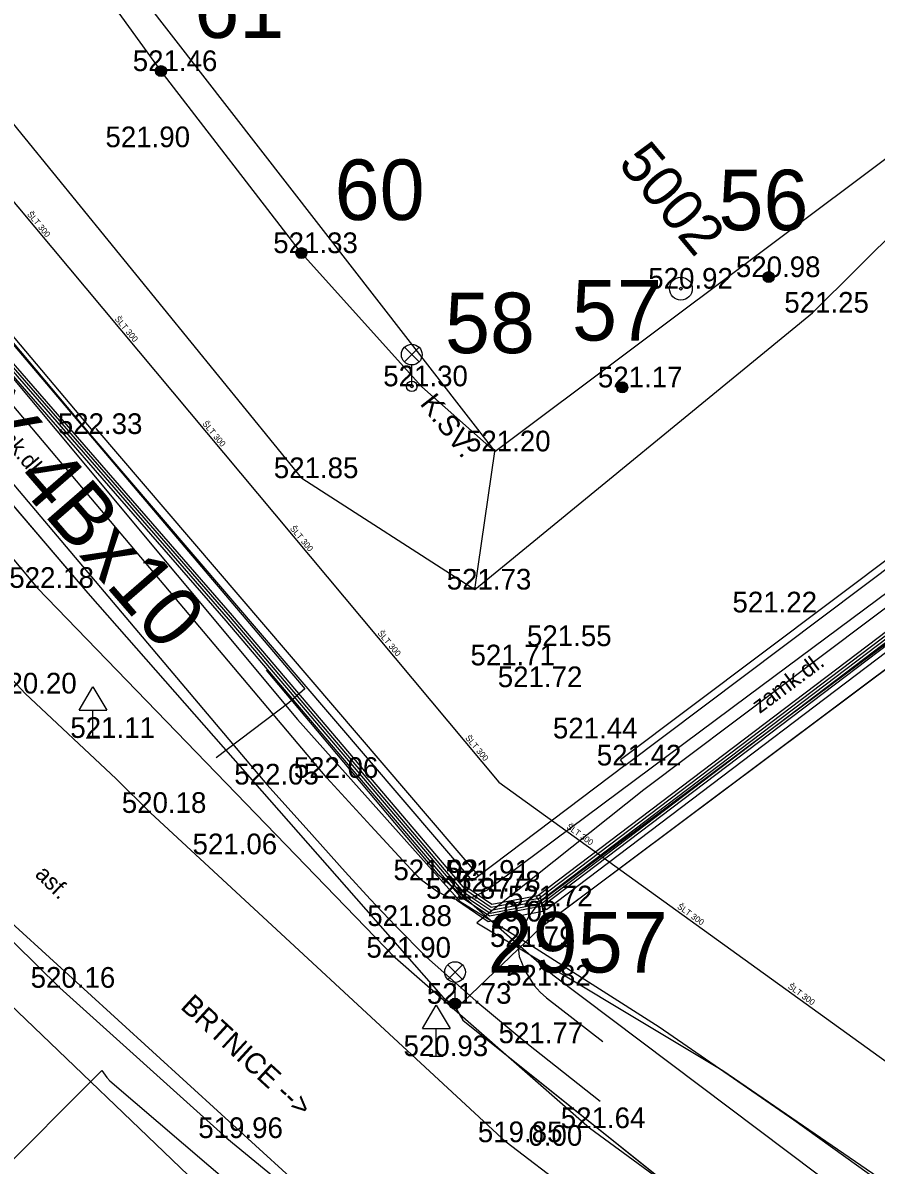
# Model space of a CAD drawing. Extents: x -668867 to -667827, y -1131943 to -1131019.
# Drawn here: x -668530.11 to -668499.17, y -1131413.93 to -1131372.51 of the extents above; entities that cross this region are included whole.
import ezdxf

# ---------------------------------------------------------------- set-up
doc = ezdxf.new("R2010")
doc.units = 0
for name, color, linetype in [('G_Bod_tecka', 7, 'Continuous'), ('G_Bod_vyska', 7, 'Continuous'), ('G_Bodove_pole', 7, 'Continuous'), ('G_Breh_Teren', 7, 'Continuous'), ('G_Objekty_dopravni', 7, 'Continuous'), ('G_Objekty_technicke', 7, 'Continuous'), ('G_Plochy_zpevnene', 7, 'Continuous'), ('G_Ploty', 7, 'Continuous'), ('G_Popisy_povrchu', 7, 'Continuous'), ('G_Poznamky_odkaz', 7, 'Continuous'), ('G_Site-Sloupy', 7, 'Continuous'), ('G_Z_CHRANICKA-TEPLOVOD_kotovane', 7, 'Continuous'), ('G_Z_ELsilove_podz_kotovane', 7, 'Continuous'), ('G_Z_PLYNY_podz_geodeticky', 7, 'Continuous'), ('G_Z_SPOJE_podz_geodeticky', 7, 'Continuous'), ('G_Z_SPOJE_podz_kotovane', 7, 'Continuous'), ('G_Z_SPOJE_podz_priblizne', 7, 'Continuous'), ('G_Z_VODA_podz_kotovane', 7, 'Continuous'), ('G_Zabradli_Svodidla', 7, 'Continuous'), ('Vrstva 1', 7, 'Continuous'), ('Vrstva 17', 7, 'Continuous'), ('Vrstva 26', 7, 'Continuous'), ('Vrstva 3', 7, 'Continuous'), ('Vrstva 4', 7, 'Continuous')]:
    doc.layers.add(name, color=color, linetype=linetype)

msp = doc.modelspace()

# ---------------------------------------------------------------- linework, layer by layer
at = {"layer": 'G_Bod_tecka'}
for p, q in [((-668525.1, -1131374.26), (-668525.1, -1131374.26)), ((-668526.07, -1131377.02), (-668526.07, -1131377.02)), ((-668520.01, -1131380.86), (-668520.01, -1131380.86)), ((-668503.07, -1131381.73), (-668503.07, -1131381.73)), ((-668506.25, -1131382.15), (-668506.25, -1131382.15)), ((-668501.48, -1131383.02), (-668501.48, -1131383.02)), ((-668516.01, -1131385.69), (-668516.01, -1131385.69)), ((-668508.38, -1131385.73), (-668508.38, -1131385.73)), ((-668527.68, -1131387.42), (-668527.68, -1131387.42)), ((-668513, -1131388.05), (-668513, -1131388.05)), ((-668519.99, -1131389.02), (-668519.99, -1131389.02)), ((-668529.59, -1131393), (-668529.59, -1131393)), ((-668513.72, -1131393.06), (-668513.72, -1131393.06)), ((-668503.37, -1131393.89), (-668503.37, -1131393.89)), ((-668510.82, -1131395.11), (-668510.82, -1131395.11)), ((-668512.92, -1131395.81), (-668512.92, -1131395.81)), ((-668511.87, -1131396.6), (-668511.87, -1131396.6)), ((-668530.03, -1131396.83), (-668530.03, -1131396.83)), ((-668527.57, -1131398.44), (-668527.57, -1131398.44)), ((-668509.87, -1131398.46), (-668509.87, -1131398.46)), ((-668508.28, -1131399.44), (-668508.28, -1131399.44)), ((-668519.09, -1131399.89), (-668519.09, -1131399.89)), ((-668521.26, -1131400.13), (-668521.26, -1131400.13)), ((-668525.48, -1131401.16), (-668525.48, -1131401.16)), ((-668522.91, -1131402.66), (-668522.91, -1131402.66)), ((-668515.65, -1131403.6), (-668515.65, -1131403.6)), ((-668513.83, -1131403.62), (-668513.83, -1131403.62)), ((-668513.38, -1131404.01), (-668513.38, -1131404.01)), ((-668514.47, -1131404.27), (-668514.47, -1131404.27)), ((-668511.5, -1131404.55), (-668511.5, -1131404.55)), ((-668516.6, -1131405.26), (-668516.6, -1131405.26)), ((-668512.15, -1131406.02), (-668512.15, -1131406.02)), ((-668516.61, -1131406.41), (-668516.61, -1131406.41)), ((-668528.77, -1131407.5), (-668528.77, -1131407.5)), ((-668511.57, -1131407.42), (-668511.57, -1131407.42)), ((-668514.44, -1131408.08), (-668514.44, -1131408.08)), ((-668511.84, -1131409.51), (-668511.84, -1131409.51)), ((-668515.12, -1131409.98), (-668515.12, -1131409.98)), ((-668509.57, -1131412.59), (-668509.57, -1131412.59)), ((-668522.71, -1131412.95), (-668522.71, -1131412.95)), ((-668512.59, -1131413.1), (-668512.59, -1131413.1)), ((-668511, -1131413.23), (-668511, -1131413.23))]:
    msp.add_line(p, q, dxfattribs=at)
at = {"layer": 'G_Bodove_pole'}
for radius in [0.412, 0.05]:
    msp.add_circle((-668506.25, -1131382.15), radius, dxfattribs=at)
at = {"layer": 'G_Breh_Teren'}
for p, q in [((-668519.99, -1131389.02), (-668543.77, -1131359.84)), ((-668525.1, -1131374.26), (-668528.11, -1131370.1)), ((-668501.48, -1131383.02), (-668492.3, -1131373.9)), ((-668520.01, -1131380.86), (-668525.1, -1131374.26)), ((-668540.27, -1131380.25), (-668529.59, -1131393)), ((-668515.64, -1131385.71), (-668520.01, -1131380.86)), ((-668513.72, -1131393.06), (-668501.48, -1131383.02)), ((-668515.64, -1131385.71), (-668513, -1131388.05)), ((-668513.72, -1131393.06), (-668513, -1131388.05)), ((-668519.99, -1131389.02), (-668513.72, -1131393.06)), ((-668529.59, -1131393), (-668516.61, -1131406.41)), ((-668509.57, -1131412.59), (-668516.61, -1131406.41))]:
    msp.add_line(p, q, dxfattribs=at)
msp.add_lwpolyline([(-668479.2, -1131433.68), (-668489.58, -1131427.16), (-668492.91, -1131424.81), (-668501.24, -1131418.7), (-668509.57, -1131412.59)], dxfattribs=at)
at = {"layer": 'G_Objekty_dopravni'}
for p, q in [((-668528.07, -1131397.44), (-668527.57, -1131396.59)), ((-668527.57, -1131396.59), (-668527.07, -1131397.44)), ((-668528.07, -1131397.44), (-668527.07, -1131397.44)), ((-668527.57, -1131398.44), (-668527.57, -1131397.44)), ((-668527.82, -1131398.44), (-668527.32, -1131398.44)), ((-668515.62, -1131408.98), (-668515.12, -1131408.13)), ((-668515.12, -1131408.13), (-668514.62, -1131408.98)), ((-668515.62, -1131408.98), (-668514.62, -1131408.98)), ((-668515.12, -1131409.98), (-668515.12, -1131408.98)), ((-668515.37, -1131409.98), (-668514.87, -1131409.98))]:
    msp.add_line(p, q, dxfattribs=at)
at = {"layer": 'G_Objekty_technicke'}
for p, q in [((-668516.276, -1131384.805), (-668515.745, -1131384.275)), ((-668516.275, -1131384.275), (-668515.745, -1131384.804)), ((-668516.01, -1131385.69), (-668516.01, -1131384.915)), ((-668514.705, -1131406.665), (-668514.175, -1131407.195)), ((-668514.705, -1131407.195), (-668514.175, -1131406.665)), ((-668514.44, -1131408.08), (-668514.44, -1131407.305))]:
    msp.add_line(p, q, dxfattribs=at)
for centre, radius in [((-668516.01, -1131384.54), 0.375), ((-668516.01, -1131385.69), 0.19), ((-668516.01, -1131385.69), 0.05), ((-668514.44, -1131406.93), 0.375), ((-668514.44, -1131408.08), 0.2), ((-668514.44, -1131408.08), 0.18), ((-668514.44, -1131408.08), 0.16), ((-668514.44, -1131408.08), 0.14), ((-668514.44, -1131408.08), 0.12), ((-668514.44, -1131408.08), 0.1), ((-668514.44, -1131408.08), 0.08), ((-668514.44, -1131408.08), 0.06), ((-668514.44, -1131408.08), 0.04), ((-668514.44, -1131408.08), 0.02)]:
    msp.add_circle(centre, radius, dxfattribs=at)
at = {"layer": 'G_Plochy_zpevnene'}
for p, q in [((-668528.83, -1131367.67), (-668513, -1131388.05)), ((-668513, -1131388.05), (-668492.39, -1131372.61)), ((-668519.09, -1131399.89), (-668537.5, -1131378.08)), ((-668539.11, -1131379.01), (-668521.26, -1131400.13)), ((-668525.48, -1131401.16), (-668512.59, -1131413.1)), ((-668530.88, -1131407.81), (-668520.62, -1131417.64)), ((-668510.28, -1131414.86), (-668512.59, -1131413.1))]:
    msp.add_line(p, q, dxfattribs=at)
for points in [[(-668556.12, -1131366.69), (-668544.69, -1131381.04), (-668530.03, -1131396.83), (-668526.73, -1131399.92), (-668525.48, -1131401.16)], [(-668473.98, -1131376.36), (-668483.8, -1131383.77), (-668493.63, -1131391.17), (-668502.36, -1131397.68), (-668511.09, -1131404.19), (-668511.3, -1131404.35), (-668511.5, -1131404.55), (-668511.77, -1131404.91), (-668512.05, -1131405.46), (-668512.12, -1131405.74), (-668512.15, -1131406.02), (-668512.11, -1131406.37), (-668511.9, -1131406.9), (-668511.57, -1131407.42), (-668511.36, -1131407.66), (-668511.13, -1131407.86), (-668509.08, -1131409.45)], [(-668519.09, -1131399.89), (-668517.5, -1131401.63), (-668515.9, -1131403.36), (-668515.78, -1131403.48), (-668515.65, -1131403.6), (-668515.08, -1131404.01), (-668514.78, -1131404.17), (-668514.47, -1131404.27), (-668514.2, -1131404.29), (-668513.78, -1131404.2), (-668513.38, -1131404.01), (-668513.29, -1131403.96), (-668513.2, -1131403.9), (-668503.82, -1131396.92), (-668494.44, -1131389.94)], [(-668521.26, -1131400.13), (-668519.84, -1131401.71), (-668518.42, -1131403.3), (-668517.52, -1131404.29), (-668516.6, -1131405.26), (-668515.47, -1131406.39), (-668513.69, -1131407.98), (-668511.84, -1131409.51), (-668509.18, -1131411.61)], [(-668532.89, -1131403), (-668516.7, -1131417.77)]]:
    msp.add_lwpolyline(points, dxfattribs=at)
at = {"layer": 'G_Ploty'}
for p, q in [((-668549.06, -1131362.02), (-668527.68, -1131387.42)), ((-668527.56, -1131387.32), (-668548.95, -1131361.91)), ((-668527.68, -1131387.42), (-668513.82, -1131403.62)), ((-668513.58, -1131403.44), (-668527.45, -1131387.22)), ((-668493.09, -1131387.69), (-668508.44, -1131399.24)), ((-668508.28, -1131399.44), (-668492.94, -1131387.89)), ((-668508.28, -1131399.44), (-668513.58, -1131403.44)), ((-668508.28, -1131399.44), (-668508.44, -1131399.24)), ((-668513.58, -1131403.44), (-668513.82, -1131403.62))]:
    msp.add_line(p, q, dxfattribs=at)
at = {"layer": 'G_Site-Sloupy'}
for centre, radius in [((-668525.1, -1131374.26), 0.2), ((-668525.1, -1131374.26), 0.18), ((-668525.1, -1131374.26), 0.16), ((-668525.1, -1131374.26), 0.14), ((-668525.1, -1131374.26), 0.12), ((-668525.1, -1131374.26), 0.1), ((-668525.1, -1131374.26), 0.08), ((-668525.1, -1131374.26), 0.06), ((-668525.1, -1131374.26), 0.04), ((-668525.1, -1131374.26), 0.02), ((-668520.01, -1131380.86), 0.2), ((-668520.01, -1131380.86), 0.18), ((-668520.01, -1131380.86), 0.16), ((-668520.01, -1131380.86), 0.14), ((-668520.01, -1131380.86), 0.12), ((-668520.01, -1131380.86), 0.1), ((-668520.01, -1131380.86), 0.08), ((-668520.01, -1131380.86), 0.06), ((-668520.01, -1131380.86), 0.04), ((-668520.01, -1131380.86), 0.02), ((-668503.07, -1131381.73), 0.2), ((-668503.07, -1131381.73), 0.18), ((-668503.07, -1131381.73), 0.16), ((-668503.07, -1131381.73), 0.14), ((-668503.07, -1131381.73), 0.12), ((-668503.07, -1131381.73), 0.1), ((-668503.07, -1131381.73), 0.08), ((-668503.07, -1131381.73), 0.06), ((-668503.07, -1131381.73), 0.04), ((-668503.07, -1131381.73), 0.02), ((-668508.38, -1131385.73), 0.2), ((-668508.38, -1131385.73), 0.18), ((-668508.38, -1131385.73), 0.16), ((-668508.38, -1131385.73), 0.14), ((-668508.38, -1131385.73), 0.12), ((-668508.38, -1131385.73), 0.1), ((-668508.38, -1131385.73), 0.08), ((-668508.38, -1131385.73), 0.06), ((-668508.38, -1131385.73), 0.04), ((-668508.38, -1131385.73), 0.02)]:
    msp.add_circle(centre, radius, dxfattribs=at)
at = {"layer": 'G_Z_CHRANICKA-TEPLOVOD_kotovane'}
for points in [[(-668511.434, -1131404.158), (-668494.651, -1131391.431), (-668494.289, -1131391.909), (-668511.129, -1131404.679), (-668511.31, -1131404.44), (-668511.491, -1131404.201)], [(-668514.052, -1131403.831), (-668513.104, -1131404.472), (-668511.434, -1131404.158), (-668511.365, -1131404.145), (-668511.31, -1131404.44), (-668511.255, -1131404.735), (-668513.236, -1131405.108), (-668514.389, -1131404.329)]]:
    msp.add_lwpolyline(points, close=True, dxfattribs=at)
at = {"layer": 'G_Z_ELsilove_podz_kotovane'}
for points in [[(-668586.52, -1131323.81), (-668586.24, -1131323.79), (-668585.46, -1131324.7), (-668572.96, -1131339.83), (-668563.11, -1131351.23), (-668563.19, -1131351.62), (-668562.8, -1131351.6), (-668562.17, -1131352.36), (-668552.82, -1131363.5), (-668538.98, -1131379.97), (-668538.68, -1131380.43), (-668538.11, -1131381.07), (-668527.76, -1131393.19), (-668514.87, -1131407.85), (-668514.46, -1131408.15)], [(-668581.558, -1131325.515), (-668579.828, -1131326.258), (-668573.383, -1131334.106), (-668563.954, -1131345.185), (-668552.274, -1131359.025), (-668542.343, -1131370.776), (-668532.964, -1131382.145), (-668522.594, -1131394.065), (-668514.153, -1131404.005), (-668513.148, -1131404.684), (-668511.352, -1131404.346), (-668494.53, -1131391.59), (-668478.59, -1131379.67)], [(-668533.116, -1131382.275), (-668522.746, -1131394.195), (-668514.287, -1131404.155), (-668513.192, -1131404.896), (-668511.268, -1131404.534), (-668494.41, -1131391.75), (-668478.47, -1131379.83)], [(-668514.46, -1131408.15), (-668514.16, -1131408.02), (-668511.29, -1131405.28), (-668489.68, -1131389.09), (-668481.43, -1131382.94), (-668481.34, -1131382.71)], [(-668514.46, -1131408.15), (-668514.16, -1131408.68), (-668505.55, -1131415.57), (-668497.63, -1131421.4), (-668489.36, -1131426.82), (-668488.62, -1131427.27), (-668488.44, -1131427.39), (-668488.38, -1131427.41), (-668483.25, -1131430.52), (-668479.08, -1131433.42), (-668477.32, -1131430.08)]]:
    msp.add_lwpolyline(points, dxfattribs=at)
at = {"layer": 'G_Z_PLYNY_podz_geodeticky'}
for points in [[(-668540, -1131420.18), (-668539.718, -1131419.966), (-668539.42, -1131419.74), (-668538.53, -1131419.1), (-668536.83, -1131418.49), (-668536.65, -1131418.32), (-668531.23, -1131414.49), (-668527.25, -1131410.5), (-668527.07, -1131410.75)], [(-668527.07, -1131410.75), (-668526.96, -1131410.87), (-668518.02, -1131418.51), (-668504.27, -1131428.9), (-668488.88, -1131439.82), (-668483.02, -1131443.45), (-668475.25, -1131448.33), (-668467.04, -1131453.21), (-668466.91, -1131453.3)]]:
    msp.add_lwpolyline(points, dxfattribs=at)
at = {"layer": 'G_Z_SPOJE_podz_geodeticky'}
for points in [[(-668583.62, -1131321.19), (-668582.19, -1131323.51), (-668579.37, -1131327.17), (-668571.26, -1131336.86), (-668560.31, -1131349.9), (-668548.78, -1131363.59), (-668541.66, -1131371.99), (-668528.88, -1131387.3), (-668520.15, -1131397.77), (-668514.25, -1131404.37), (-668511.63, -1131405.99), (-668507.04, -1131408.92), (-668502.16, -1131412.29), (-668495.34, -1131417.18), (-668487.38, -1131422.8), (-668480.13, -1131427.58), (-668468.26, -1131434.73), (-668464.44, -1131437.09), (-668461.84, -1131438.47)], [(-668424.32, -1131337.75), (-668435.52, -1131346.11), (-668507.6, -1131400.32), (-668511.51, -1131403.44)], [(-668511.51, -1131403.44), (-668513.65, -1131405.15), (-668504.73, -1131410.5)], [(-668504.73, -1131410.5), (-668463.47, -1131438.81), (-668419.51, -1131462.48), (-668373.54, -1131482.21), (-668331.41, -1131509.31)]]:
    msp.add_lwpolyline(points, dxfattribs=at)
at = {"layer": 'G_Z_SPOJE_podz_kotovane'}
for points in [[(-668547.76, -1131290.98), (-668548.13, -1131290.84), (-668552.13, -1131293.97), (-668556.42, -1131297.81), (-668555.98, -1131299.2), (-668556.92, -1131300.01), (-668556.81, -1131303.45), (-668561.21, -1131304.43), (-668564.25, -1131306.87), (-668564.05, -1131308.05), (-668549.22, -1131327.53), (-668547.69, -1131328.54), (-668547.19, -1131330.06), (-668547.39, -1131332.16), (-668545.5, -1131339.29), (-668544.91, -1131344.55), (-668544.16, -1131356.22), (-668544.44, -1131360.13), (-668546.07, -1131365.75), (-668519.89, -1131396.66), (-668520.47, -1131397.17), (-668523.1, -1131399.16)], [(-668579.767, -1131326.176), (-668573.306, -1131334.041), (-668563.878, -1131345.12), (-668552.197, -1131358.961), (-668542.267, -1131370.712), (-668532.888, -1131382.08), (-668522.519, -1131393.999), (-668514.086, -1131403.929), (-668513.126, -1131404.578), (-668511.394, -1131404.252), (-668494.591, -1131391.51), (-668478.65, -1131379.59)], [(-668579.89, -1131326.34), (-668573.46, -1131334.17), (-668564.03, -1131345.25), (-668552.35, -1131359.09), (-668542.42, -1131370.84), (-668533.04, -1131382.21), (-668522.67, -1131394.13), (-668514.22, -1131404.08), (-668513.17, -1131404.79), (-668511.31, -1131404.44), (-668494.47, -1131391.67), (-668478.53, -1131379.75)], [(-668579.89, -1131326.34), (-668573.46, -1131334.17), (-668564.03, -1131345.25), (-668552.35, -1131359.09), (-668542.42, -1131370.84), (-668533.04, -1131382.21), (-668522.67, -1131394.13), (-668514.22, -1131404.08), (-668513.17, -1131404.79), (-668511.31, -1131404.44), (-668494.47, -1131391.67), (-668478.53, -1131379.75)], [(-668424.32, -1131337.75), (-668435.52, -1131346.11), (-668507.6, -1131400.32), (-668511.51, -1131403.44)], [(-668463.13, -1131442.25), (-668464.88, -1131441.34), (-668466.59, -1131437.96), (-668468.42, -1131435.76), (-668471.54, -1131433.53), (-668482.25, -1131427.27), (-668487.56, -1131424.24), (-668492.8, -1131420.67), (-668510.89, -1131407.04), (-668515.03, -1131403.42), (-668521.28, -1131395.98)], [(-668511.51, -1131403.44), (-668513.65, -1131405.15), (-668504.73, -1131410.5)]]:
    msp.add_lwpolyline(points, dxfattribs=at)
at = {"layer": 'G_Z_SPOJE_podz_priblizne'}
for points in [[(-668424.32, -1131337.75), (-668435.52, -1131346.11), (-668507.6, -1131400.32), (-668511.51, -1131403.44)], [(-668511.51, -1131403.44), (-668513.65, -1131405.15), (-668504.73, -1131410.5)], [(-668504.73, -1131410.5), (-668463.47, -1131438.81), (-668419.51, -1131462.48), (-668373.54, -1131482.21), (-668331.41, -1131509.31)]]:
    msp.add_lwpolyline(points, dxfattribs=at)
at = {"layer": 'G_Z_VODA_podz_kotovane'}
msp.add_lwpolyline([(-668683.369, -1131181.224), (-668649.8, -1131211.72), (-668646.34, -1131215.79), (-668601.09, -1131269.33), (-668550.43, -1131331.42), (-668550.07, -1131333.92), (-668545.5, -1131360.28), (-668544.8, -1131361.58), (-668534.06, -1131374.68), (-668512.85, -1131400.04), (-668473.31, -1131428.57), (-668463.03, -1131434.08), (-668452.78, -1131440.2), (-668452.76, -1131440.21)], dxfattribs=at)
at = {"layer": 'G_Zabradli_Svodidla'}
msp.add_lwpolyline([(-668538.54, -1131398.44), (-668535.36, -1131401.02), (-668528.77, -1131407.5), (-668522.71, -1131412.95), (-668516.76, -1131417.85)], dxfattribs=at)
at = {"layer": 'Vrstva 1'}
for p, q in [((-668525.1, -1131374.26), (-668525.1, -1131374.26)), ((-668520.01, -1131380.86), (-668520.01, -1131380.86)), ((-668503.07, -1131381.73), (-668503.07, -1131381.73)), ((-668516.01, -1131385.69), (-668516.01, -1131385.69)), ((-668508.38, -1131385.73), (-668508.38, -1131385.73)), ((-668514.46, -1131408.15), (-668514.46, -1131408.15))]:
    msp.add_line(p, q, dxfattribs=at)
at = {"layer": 'Vrstva 17'}
for p, q in [((-668538.11, -1131381.07), (-668527.76, -1131393.19)), ((-668511.29, -1131405.28), (-668489.68, -1131389.09)), ((-668527.76, -1131393.19), (-668514.87, -1131407.85)), ((-668514.16, -1131408.02), (-668511.29, -1131405.28)), ((-668514.87, -1131407.85), (-668514.46, -1131408.15)), ((-668514.46, -1131408.15), (-668514.16, -1131408.02)), ((-668514.46, -1131408.15), (-668514.16, -1131408.68)), ((-668514.16, -1131408.68), (-668505.55, -1131415.57))]:
    msp.add_line(p, q, dxfattribs=at)
at = {"layer": 'Vrstva 26'}
msp.add_lwpolyline([(-668683.369, -1131181.224), (-668649.798, -1131211.717), (-668646.336, -1131215.786), (-668601.09, -1131269.326), (-668550.43, -1131331.42), (-668550.07, -1131333.92), (-668545.496, -1131360.279), (-668544.8, -1131361.58), (-668534.06, -1131374.68), (-668512.85, -1131400.04), (-668473.31, -1131428.57), (-668463.033, -1131434.082), (-668452.779, -1131440.199), (-668452.76, -1131440.21)], dxfattribs=at)

# ---------------------------------------------------------------- texts
at = {"layer": 'G_Bod_vyska'}
for s, p in [('521.46', (-668526.126, -1131374.26)), ('521.90', (-668527.116, -1131377.02)), ('521.33', (-668521.032, -1131380.86)), ('520.98', (-668504.258, -1131381.73)), ('520.92', (-668507.435, -1131382.15)), ('521.25', (-668502.502, -1131383.02)), ('521.30', (-668517.044, -1131385.69)), ('521.17', (-668509.261, -1131385.73)), ('522.33', (-668528.844, -1131387.42)), ('521.20', (-668514.044, -1131388.05)), ('521.85', (-668521.012, -1131389.02)), ('522.18', (-668530.602, -1131393)), ('521.73', (-668514.742, -1131393.06)), ('521.22', (-668504.382, -1131393.89)), ('521.55', (-668511.832, -1131395.11)), ('521.71', (-668513.881, -1131395.81)), ('520.20', (-668531.227, -1131396.83)), ('521.72', (-668512.892, -1131396.6)), ('521.11', (-668528.389, -1131398.44)), ('521.44', (-668510.892, -1131398.46)), ('521.42', (-668509.302, -1131399.44)), ('522.05', (-668522.446, -1131400.13)), ('522.06', (-668520.289, -1131399.89)), ('520.18', (-668526.524, -1131401.16)), ('521.06', (-668523.958, -1131402.66)), ('521.92', (-668516.674, -1131403.6)), ('521.91', (-668514.793, -1131403.62)), ('521.87', (-668515.492, -1131404.27)), ('521.78', (-668514.402, -1131404.01)), ('521.72', (-668512.522, -1131404.55)), ('0.00', (-668512.687, -1131405.1)), ('521.88', (-668517.622, -1131405.26)), ('521.79', (-668513.174, -1131406.02)), ('521.90', (-668517.656, -1131406.41)), ('520.16', (-668529.828, -1131407.5)), ('521.82', (-668512.592, -1131407.42)), ('521.73', (-668515.462, -1131408.08)), ('521.77', (-668512.862, -1131409.51)), ('520.93', (-668516.308, -1131409.98)), ('521.64', (-668510.606, -1131412.59)), ('519.96', (-668523.75, -1131412.95)), ('519.85', (-668513.614, -1131413.1)), ('0.00', (-668511.78, -1131413.23))]:
    msp.add_text(s, height=0.75, dxfattribs=at).set_placement(p)
at = {"layer": 'G_Bodove_pole'}
msp.add_text('5002', height=1.5, rotation=309.7973, dxfattribs=at).set_placement((-668508.567, -1131377.631))
at = {"layer": 'G_Popisy_povrchu'}
for s, rotation, p in [('zamk.dl.', 310.2035, (-668531.624, -1131386.772)), ('zamk.dl.', 36.6668, (-668503.394, -1131397.576)), ('asf.', 315.1941, (-668529.702, -1131403.423))]:
    msp.add_text(s, height=0.6, rotation=rotation, dxfattribs=at).set_placement(p)
at = {"layer": 'G_Poznamky_odkaz'}
for s, rotation, p in [('K.SV.', 308.0291, (-668515.739, -1131386.327)), ('BRTNICE -->', 317.5263, (-668524.432, -1131408.228))]:
    msp.add_text(s, height=0.75, rotation=rotation, dxfattribs=at).set_placement(p)
at = {"layer": 'Vrstva 3'}
msp.add_text('CYKY 4Bx10', height=2.1939, rotation=310.9567, dxfattribs=at).set_placement((-668536.224, -1131382.452))
at = {"layer": 'Vrstva 4'}
for s, p in [('61', (-668523.897, -1131373.058)), ('60', (-668518.807, -1131379.659)), ('56', (-668504.891, -1131380.031)), ('57', (-668510.201, -1131384.031)), ('58', (-668514.806, -1131384.489)), ('2957', (-668513.257, -1131406.948))]:
    msp.add_text(s, height=2.1939, dxfattribs=at).set_placement(p)
for rotation, p in [(309.9323, (-668529.971, -1131379.458)), (309.9231, (-668526.794, -1131383.257)), (309.9139, (-668523.617, -1131387.055)), (309.9139, (-668520.44, -1131390.854)), (309.9323, (-668517.263, -1131394.653)), (309.9323, (-668514.086, -1131398.452)), (324.1804, (-668510.423, -1131401.704)), (324.1804, (-668506.408, -1131404.601)), (324.1804, (-668502.391, -1131407.499))]:
    msp.add_text('ŠLT 300', height=0.2194, rotation=rotation, dxfattribs=at).set_placement(p)

doc.saveas('drawing.dxf')
